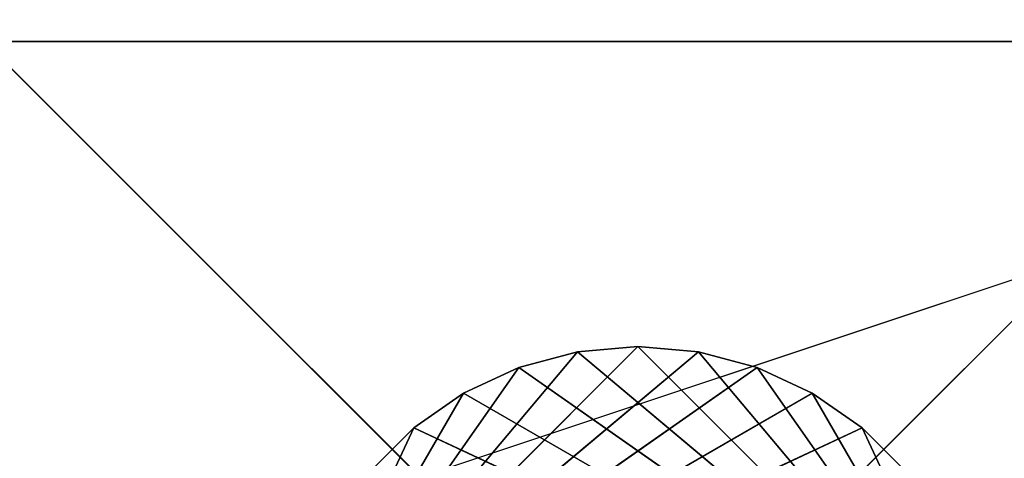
# Model space of a CAD drawing. Extents: x 226 to 378, y -30 to 313.
# Tile 429 of 656: x 258.76 to 261.63, y 225.18 to 226.46. Entities that reach past the tile are written whole.
import ezdxf

# ---------------------------------------------------------------- set-up
doc = ezdxf.new("R2010")
doc.units = 0
doc.header["$LTSCALE"] = 25.4
doc.layers.get('0').update_dxf_attribs({"color": 13, "linetype": 'CONTINUOUS'})
for name, color, linetype in [('_NCL1_16', 2, 'CONTINUOUS'), ('_NCL1_17', 2, 'CONTINUOUS'), ('_NCL1_62', 7, 'CONTINUOUS'), ('_NCL1_63', 3, 'CONTINUOUS')]:
    doc.layers.add(name, color=color, linetype=linetype)

# ---------------------------------------------------------------- blocks, each defined once
blk = doc.blocks.new('EWON_2005CD_4005CD_COSY141')
at = {"layer": '_NCL1_16', "color": 0}
for p, q in [((119.38, 90.17, 29.21), (115.57, 86.36, 29.21)), ((119.38, 90.17, 29.21), (115.57, 86.36, 29.21)), ((119.38, 86.36, 38.1), (115.57, 90.17, 38.1)), ((119.38, 86.36, 38.1), (115.57, 90.17, 38.1)), ((115.57, 86.36, 38.1), (119.38, 86.36, 38.1)), ((119.38, 86.36, 38.1), (115.57, 86.36, 29.21)), ((119.38, 86.36, 29.21), (115.57, 86.36, 29.21)), ((119.38, 86.36, 38.1), (115.57, 86.36, 29.21)), ((119.38, 86.36, 29.21), (115.57, 86.36, 29.21)), ((115.57, 86.36, 38.1), (119.38, 86.36, 38.1))]:
    blk.add_line(p, q, dxfattribs=at)
at = {"layer": '_NCL1_17', "color": 0}
for p, q in [((118.1281, 87.4867, 29.21), (116.459, 88.265, 29.21)), ((118.1281, 87.4867, 29.21), (116.459, 88.265, 29.21)), ((117.983, 87.3851, 29.21), (116.459, 88.265, 29.21)), ((117.983, 87.3851, 29.21), (116.459, 88.265, 29.21)), ((117.8225, 87.3103, 29.21), (116.459, 88.265, 29.21)), ((117.8225, 87.3103, 29.21), (116.459, 88.265, 29.21)), ((117.6514, 87.2644, 29.21), (116.459, 88.265, 29.21)), ((117.6514, 87.2644, 29.21), (116.459, 88.265, 29.21)), ((117.475, 87.249, 29.21), (116.459, 88.265, 29.21)), ((117.475, 87.249, 29.21), (116.459, 88.265, 29.21)), ((117.2986, 87.2644, 29.21), (116.459, 88.265, 29.21)), ((117.2986, 87.2644, 29.21), (116.459, 88.265, 29.21)), ((117.1275, 87.3103, 29.21), (116.459, 88.265, 29.21)), ((117.1275, 87.3103, 29.21), (116.459, 88.265, 29.21)), ((116.967, 87.3851, 29.21), (116.459, 88.265, 29.21)), ((116.967, 87.3851, 29.21), (116.459, 88.265, 29.21)), ((116.8219, 87.4867, 29.21), (116.459, 88.265, 29.21)), ((116.8219, 87.4867, 29.21), (116.459, 88.265, 29.21)), ((118.491, 88.265, 27.94), (116.8219, 87.4867, 27.94)), ((118.491, 88.265, 27.94), (116.8219, 87.4867, 27.94)), ((118.491, 88.265, 27.94), (116.967, 87.3851, 27.94)), ((118.491, 88.265, 27.94), (116.967, 87.3851, 27.94)), ((118.491, 88.265, 27.94), (117.1275, 87.3103, 27.94)), ((118.491, 88.265, 27.94), (117.1275, 87.3103, 27.94)), ((118.491, 88.265, 27.94), (117.2986, 87.2644, 27.94)), ((118.491, 88.265, 27.94), (117.2986, 87.2644, 27.94)), ((118.491, 88.265, 27.94), (117.475, 87.249, 27.94)), ((118.491, 88.265, 27.94), (117.475, 87.249, 27.94)), ((118.491, 88.265, 27.94), (117.6514, 87.2644, 27.94)), ((118.491, 88.265, 27.94), (117.6514, 87.2644, 27.94)), ((118.491, 88.265, 27.94), (117.8225, 87.3103, 27.94)), ((118.491, 88.265, 27.94), (117.8225, 87.3103, 27.94)), ((118.491, 88.265, 27.94), (117.983, 87.3851, 27.94)), ((118.491, 88.265, 27.94), (117.983, 87.3851, 27.94)), ((118.491, 88.265, 27.94), (118.1281, 87.4867, 27.94)), ((118.491, 88.265, 27.94), (118.1281, 87.4867, 27.94)), ((116.8219, 87.4867, 27.94), (116.6967, 87.6119, 27.94)), ((116.6967, 87.6119, 27.94), (116.8219, 87.4867, 29.21)), ((116.6967, 87.6119, 27.94), (116.8219, 87.4867, 29.21)), ((116.6967, 87.6119, 29.21), (116.8219, 87.4867, 29.21)), ((116.8219, 87.4867, 27.94), (116.6967, 87.6119, 27.94)), ((116.6967, 87.6119, 29.21), (116.8219, 87.4867, 29.21)), ((118.2533, 87.6119, 29.21), (118.1281, 87.4867, 27.94)), ((118.1281, 87.4867, 29.21), (118.2533, 87.6119, 29.21)), ((118.2533, 87.6119, 27.94), (118.1281, 87.4867, 27.94)), ((118.2533, 87.6119, 29.21), (118.1281, 87.4867, 27.94)), ((118.2533, 87.6119, 27.94), (118.1281, 87.4867, 27.94)), ((118.1281, 87.4867, 29.21), (118.2533, 87.6119, 29.21)), ((116.967, 87.3851, 29.21), (116.8219, 87.4867, 27.94)), ((116.8219, 87.4867, 27.94), (116.8219, 87.4867, 29.21)), ((116.8219, 87.4867, 29.21), (116.967, 87.3851, 29.21)), ((116.967, 87.3851, 27.94), (116.8219, 87.4867, 27.94)), ((116.967, 87.3851, 29.21), (116.8219, 87.4867, 27.94)), ((116.8219, 87.4867, 27.94), (116.8219, 87.4867, 29.21)), ((116.967, 87.3851, 27.94), (116.8219, 87.4867, 27.94)), ((116.8219, 87.4867, 29.21), (116.967, 87.3851, 29.21)), ((118.1281, 87.4867, 27.94), (117.983, 87.3851, 27.94)), ((117.983, 87.3851, 27.94), (118.1281, 87.4867, 29.21)), ((117.983, 87.3851, 27.94), (118.1281, 87.4867, 29.21)), ((117.983, 87.3851, 29.21), (118.1281, 87.4867, 29.21)), ((118.1281, 87.4867, 27.94), (117.983, 87.3851, 27.94)), ((117.983, 87.3851, 29.21), (118.1281, 87.4867, 29.21)), ((118.1281, 87.4867, 27.94), (118.1281, 87.4867, 29.21)), ((118.1281, 87.4867, 27.94), (118.1281, 87.4867, 29.21)), ((117.1275, 87.3103, 27.94), (116.967, 87.3851, 27.94)), ((116.967, 87.3851, 27.94), (117.1275, 87.3103, 29.21)), ((116.967, 87.3851, 29.21), (116.967, 87.3851, 27.94)), ((116.967, 87.3851, 27.94), (117.1275, 87.3103, 29.21)), ((116.967, 87.3851, 29.21), (116.967, 87.3851, 27.94)), ((116.967, 87.3851, 29.21), (117.1275, 87.3103, 29.21)), ((117.1275, 87.3103, 27.94), (116.967, 87.3851, 27.94)), ((116.967, 87.3851, 29.21), (117.1275, 87.3103, 29.21)), ((117.983, 87.3851, 29.21), (117.8225, 87.3103, 27.94)), ((117.8225, 87.3103, 29.21), (117.983, 87.3851, 29.21)), ((117.983, 87.3851, 27.94), (117.8225, 87.3103, 27.94)), ((117.983, 87.3851, 29.21), (117.8225, 87.3103, 27.94)), ((117.983, 87.3851, 27.94), (117.8225, 87.3103, 27.94)), ((117.8225, 87.3103, 29.21), (117.983, 87.3851, 29.21)), ((117.983, 87.3851, 29.21), (117.983, 87.3851, 27.94)), ((117.983, 87.3851, 29.21), (117.983, 87.3851, 27.94)), ((117.2986, 87.2644, 29.21), (117.1275, 87.3103, 27.94)), ((117.1275, 87.3103, 27.94), (117.1275, 87.3103, 29.21)), ((117.1275, 87.3103, 29.21), (117.2986, 87.2644, 29.21)), ((117.2986, 87.2644, 27.94), (117.1275, 87.3103, 27.94)), ((117.2986, 87.2644, 29.21), (117.1275, 87.3103, 27.94)), ((117.1275, 87.3103, 27.94), (117.1275, 87.3103, 29.21)), ((117.2986, 87.2644, 27.94), (117.1275, 87.3103, 27.94)), ((117.1275, 87.3103, 29.21), (117.2986, 87.2644, 29.21)), ((117.8225, 87.3103, 27.94), (117.6514, 87.2644, 27.94)), ((117.6514, 87.2644, 27.94), (117.8225, 87.3103, 29.21)), ((117.6514, 87.2644, 27.94), (117.8225, 87.3103, 29.21)), ((117.6514, 87.2644, 29.21), (117.8225, 87.3103, 29.21)), ((117.8225, 87.3103, 27.94), (117.6514, 87.2644, 27.94)), ((117.6514, 87.2644, 29.21), (117.8225, 87.3103, 29.21)), ((117.8225, 87.3103, 27.94), (117.8225, 87.3103, 29.21)), ((117.8225, 87.3103, 27.94), (117.8225, 87.3103, 29.21)), ((117.475, 87.249, 27.94), (117.2986, 87.2644, 27.94)), ((117.2986, 87.2644, 27.94), (117.475, 87.249, 29.21)), ((117.2986, 87.2644, 29.21), (117.2986, 87.2644, 27.94)), ((117.2986, 87.2644, 27.94), (117.475, 87.249, 29.21)), ((117.2986, 87.2644, 29.21), (117.2986, 87.2644, 27.94)), ((117.2986, 87.2644, 29.21), (117.475, 87.249, 29.21)), ((117.475, 87.249, 27.94), (117.2986, 87.2644, 27.94)), ((117.2986, 87.2644, 29.21), (117.475, 87.249, 29.21)), ((117.6514, 87.2644, 29.21), (117.475, 87.249, 27.94)), ((117.475, 87.249, 29.21), (117.6514, 87.2644, 29.21)), ((117.6514, 87.2644, 27.94), (117.475, 87.249, 27.94)), ((117.6514, 87.2644, 29.21), (117.475, 87.249, 27.94)), ((117.6514, 87.2644, 27.94), (117.475, 87.249, 27.94)), ((117.475, 87.249, 29.21), (117.6514, 87.2644, 29.21)), ((117.6514, 87.2644, 29.21), (117.6514, 87.2644, 27.94)), ((117.6514, 87.2644, 29.21), (117.6514, 87.2644, 27.94)), ((117.475, 87.249, 27.94), (117.475, 87.249, 29.21)), ((117.475, 87.249, 27.94), (117.475, 87.249, 29.21))]:
    blk.add_line(p, q, dxfattribs=at)
at = {"layer": '_NCL1_62', "color": 0}
for p, q in [((114.3, 86.36, 38.1), (121.92, 88.9, 38.1)), ((114.3, 86.36, 38.1), (121.92, 88.9, 38.1)), ((119.38, 86.36, 27.94), (114.3, 86.36, 27.94)), ((124.46, 86.36, 38.1), (114.3, 86.36, 38.1)), ((114.3, 86.36, 38.1), (124.46, 86.36, 33.02)), ((119.38, 86.36, 27.94), (114.3, 86.36, 27.94)), ((119.38, 86.36, 27.94), (114.3, 86.36, 38.1)), ((119.38, 86.36, 27.94), (114.3, 86.36, 38.1)), ((114.3, 86.36, 38.1), (124.46, 86.36, 33.02)), ((124.46, 86.36, 38.1), (114.3, 86.36, 38.1))]:
    blk.add_line(p, q, dxfattribs=at)
at = {"layer": '_NCL1_16', "color": 2}
mesh = blk.add_polyface(dxfattribs=at)
corners = [(119.38, 90.17, 29.21), (115.57, 86.36, 29.21), (119.38, 86.36, 29.21)]
mesh.append_faces([[corners[k] for k in face] for face in [(0, 1, 2)]], dxfattribs={"color": 2})
mesh = blk.add_polyface(dxfattribs=at)
corners = [(119.38, 90.17, 29.21), (115.57, 90.17, 29.21), (115.57, 86.36, 29.21)]
mesh.append_faces([[corners[k] for k in face] for face in [(0, 1, 2)]], dxfattribs={"color": 2})
mesh = blk.add_polyface(dxfattribs=at)
corners = [(119.38, 86.36, 38.1), (115.57, 90.17, 38.1), (119.38, 90.17, 38.1)]
mesh.append_faces([[corners[k] for k in face] for face in [(0, 1, 2)]], dxfattribs={"color": 2})
mesh = blk.add_polyface(dxfattribs=at)
corners = [(119.38, 86.36, 38.1), (115.57, 86.36, 38.1), (115.57, 90.17, 38.1)]
mesh.append_faces([[corners[k] for k in face] for face in [(0, 1, 2)]], dxfattribs={"color": 2})
mesh = blk.add_polyface(dxfattribs=at)
corners = [(119.38, 86.36, 38.1), (115.57, 86.36, 29.21), (115.57, 86.36, 38.1)]
mesh.append_faces([[corners[k] for k in face] for face in [(0, 1, 2)]], dxfattribs={"color": 2})
mesh = blk.add_polyface(dxfattribs=at)
corners = [(119.38, 86.36, 38.1), (119.38, 86.36, 29.21), (115.57, 86.36, 29.21)]
mesh.append_faces([[corners[k] for k in face] for face in [(0, 1, 2)]], dxfattribs={"color": 2})
at = {"layer": '_NCL1_17', "color": 2}
mesh = blk.add_polyface(dxfattribs=at)
corners = [(118.2533, 87.6119, 29.21), (118.1281, 87.4867, 29.21), (116.459, 88.265, 29.21)]
mesh.append_faces([[corners[k] for k in face] for face in [(0, 1, 2)]], dxfattribs={"color": 2})
mesh = blk.add_polyface(dxfattribs=at)
corners = [(118.1281, 87.4867, 29.21), (117.983, 87.3851, 29.21), (116.459, 88.265, 29.21)]
mesh.append_faces([[corners[k] for k in face] for face in [(0, 1, 2)]], dxfattribs={"color": 2})
mesh = blk.add_polyface(dxfattribs=at)
corners = [(117.983, 87.3851, 29.21), (117.8225, 87.3103, 29.21), (116.459, 88.265, 29.21)]
mesh.append_faces([[corners[k] for k in face] for face in [(0, 1, 2)]], dxfattribs={"color": 2})
mesh = blk.add_polyface(dxfattribs=at)
corners = [(117.8225, 87.3103, 29.21), (117.6514, 87.2644, 29.21), (116.459, 88.265, 29.21)]
mesh.append_faces([[corners[k] for k in face] for face in [(0, 1, 2)]], dxfattribs={"color": 2})
mesh = blk.add_polyface(dxfattribs=at)
corners = [(117.6514, 87.2644, 29.21), (117.475, 87.249, 29.21), (116.459, 88.265, 29.21)]
mesh.append_faces([[corners[k] for k in face] for face in [(0, 1, 2)]], dxfattribs={"color": 2})
mesh = blk.add_polyface(dxfattribs=at)
corners = [(117.475, 87.249, 29.21), (117.2986, 87.2644, 29.21), (116.459, 88.265, 29.21)]
mesh.append_faces([[corners[k] for k in face] for face in [(0, 1, 2)]], dxfattribs={"color": 2})
mesh = blk.add_polyface(dxfattribs=at)
corners = [(117.2986, 87.2644, 29.21), (117.1275, 87.3103, 29.21), (116.459, 88.265, 29.21)]
mesh.append_faces([[corners[k] for k in face] for face in [(0, 1, 2)]], dxfattribs={"color": 2})
mesh = blk.add_polyface(dxfattribs=at)
corners = [(117.1275, 87.3103, 29.21), (116.967, 87.3851, 29.21), (116.459, 88.265, 29.21)]
mesh.append_faces([[corners[k] for k in face] for face in [(0, 1, 2)]], dxfattribs={"color": 2})
mesh = blk.add_polyface(dxfattribs=at)
corners = [(116.967, 87.3851, 29.21), (116.8219, 87.4867, 29.21), (116.459, 88.265, 29.21)]
mesh.append_faces([[corners[k] for k in face] for face in [(0, 1, 2)]], dxfattribs={"color": 2})
mesh = blk.add_polyface(dxfattribs=at)
corners = [(116.8219, 87.4867, 29.21), (116.6967, 87.6119, 29.21), (116.459, 88.265, 29.21)]
mesh.append_faces([[corners[k] for k in face] for face in [(0, 1, 2)]], dxfattribs={"color": 2})
mesh = blk.add_polyface(dxfattribs=at)
corners = [(118.491, 88.265, 27.94), (116.6967, 87.6119, 27.94), (116.8219, 87.4867, 27.94)]
mesh.append_faces([[corners[k] for k in face] for face in [(0, 1, 2)]], dxfattribs={"color": 2})
mesh = blk.add_polyface(dxfattribs=at)
corners = [(118.491, 88.265, 27.94), (116.8219, 87.4867, 27.94), (116.967, 87.3851, 27.94)]
mesh.append_faces([[corners[k] for k in face] for face in [(0, 1, 2)]], dxfattribs={"color": 2})
mesh = blk.add_polyface(dxfattribs=at)
corners = [(118.491, 88.265, 27.94), (116.967, 87.3851, 27.94), (117.1275, 87.3103, 27.94)]
mesh.append_faces([[corners[k] for k in face] for face in [(0, 1, 2)]], dxfattribs={"color": 2})
mesh = blk.add_polyface(dxfattribs=at)
corners = [(118.491, 88.265, 27.94), (117.1275, 87.3103, 27.94), (117.2986, 87.2644, 27.94)]
mesh.append_faces([[corners[k] for k in face] for face in [(0, 1, 2)]], dxfattribs={"color": 2})
mesh = blk.add_polyface(dxfattribs=at)
corners = [(118.491, 88.265, 27.94), (117.2986, 87.2644, 27.94), (117.475, 87.249, 27.94)]
mesh.append_faces([[corners[k] for k in face] for face in [(0, 1, 2)]], dxfattribs={"color": 2})
mesh = blk.add_polyface(dxfattribs=at)
corners = [(118.491, 88.265, 27.94), (117.475, 87.249, 27.94), (117.6514, 87.2644, 27.94)]
mesh.append_faces([[corners[k] for k in face] for face in [(0, 1, 2)]], dxfattribs={"color": 2})
mesh = blk.add_polyface(dxfattribs=at)
corners = [(118.491, 88.265, 27.94), (117.6514, 87.2644, 27.94), (117.8225, 87.3103, 27.94)]
mesh.append_faces([[corners[k] for k in face] for face in [(0, 1, 2)]], dxfattribs={"color": 2})
mesh = blk.add_polyface(dxfattribs=at)
corners = [(118.491, 88.265, 27.94), (117.8225, 87.3103, 27.94), (117.983, 87.3851, 27.94)]
mesh.append_faces([[corners[k] for k in face] for face in [(0, 1, 2)]], dxfattribs={"color": 2})
mesh = blk.add_polyface(dxfattribs=at)
corners = [(118.491, 88.265, 27.94), (117.983, 87.3851, 27.94), (118.1281, 87.4867, 27.94)]
mesh.append_faces([[corners[k] for k in face] for face in [(0, 1, 2)]], dxfattribs={"color": 2})
mesh = blk.add_polyface(dxfattribs=at)
corners = [(118.491, 88.265, 27.94), (118.1281, 87.4867, 27.94), (118.2533, 87.6119, 27.94)]
mesh.append_faces([[corners[k] for k in face] for face in [(0, 1, 2)]], dxfattribs={"color": 2})
mesh = blk.add_polyface(dxfattribs=at)
corners = [(116.6967, 87.6119, 27.94), (116.8219, 87.4867, 29.21), (116.8219, 87.4867, 27.94)]
mesh.append_faces([[corners[k] for k in face] for face in [(0, 1, 2)]], dxfattribs={"color": 2})
mesh = blk.add_polyface(dxfattribs=at)
corners = [(116.6967, 87.6119, 29.21), (116.8219, 87.4867, 29.21), (116.6967, 87.6119, 27.94)]
mesh.append_faces([[corners[k] for k in face] for face in [(0, 1, 2)]], dxfattribs={"color": 2})
mesh = blk.add_polyface(dxfattribs=at)
corners = [(118.2533, 87.6119, 29.21), (118.1281, 87.4867, 27.94), (118.1281, 87.4867, 29.21)]
mesh.append_faces([[corners[k] for k in face] for face in [(0, 1, 2)]], dxfattribs={"color": 2})
mesh = blk.add_polyface(dxfattribs=at)
corners = [(118.2533, 87.6119, 27.94), (118.1281, 87.4867, 27.94), (118.2533, 87.6119, 29.21)]
mesh.append_faces([[corners[k] for k in face] for face in [(0, 1, 2)]], dxfattribs={"color": 2})
mesh = blk.add_polyface(dxfattribs=at)
corners = [(116.967, 87.3851, 29.21), (116.8219, 87.4867, 27.94), (116.8219, 87.4867, 29.21)]
mesh.append_faces([[corners[k] for k in face] for face in [(0, 1, 2)]], dxfattribs={"color": 2})
mesh = blk.add_polyface(dxfattribs=at)
corners = [(116.967, 87.3851, 29.21), (116.967, 87.3851, 27.94), (116.8219, 87.4867, 27.94)]
mesh.append_faces([[corners[k] for k in face] for face in [(0, 1, 2)]], dxfattribs={"color": 2})
mesh = blk.add_polyface(dxfattribs=at)
corners = [(118.1281, 87.4867, 29.21), (118.1281, 87.4867, 27.94), (117.983, 87.3851, 27.94)]
mesh.append_faces([[corners[k] for k in face] for face in [(0, 1, 2)]], dxfattribs={"color": 2})
mesh = blk.add_polyface(dxfattribs=at)
corners = [(118.1281, 87.4867, 29.21), (117.983, 87.3851, 27.94), (117.983, 87.3851, 29.21)]
mesh.append_faces([[corners[k] for k in face] for face in [(0, 1, 2)]], dxfattribs={"color": 2})
mesh = blk.add_polyface(dxfattribs=at)
corners = [(117.1275, 87.3103, 29.21), (117.1275, 87.3103, 27.94), (116.967, 87.3851, 27.94)]
mesh.append_faces([[corners[k] for k in face] for face in [(0, 1, 2)]], dxfattribs={"color": 2})
mesh = blk.add_polyface(dxfattribs=at)
corners = [(117.1275, 87.3103, 29.21), (116.967, 87.3851, 27.94), (116.967, 87.3851, 29.21)]
mesh.append_faces([[corners[k] for k in face] for face in [(0, 1, 2)]], dxfattribs={"color": 2})
mesh = blk.add_polyface(dxfattribs=at)
corners = [(117.983, 87.3851, 29.21), (117.8225, 87.3103, 27.94), (117.8225, 87.3103, 29.21)]
mesh.append_faces([[corners[k] for k in face] for face in [(0, 1, 2)]], dxfattribs={"color": 2})
mesh = blk.add_polyface(dxfattribs=at)
corners = [(117.983, 87.3851, 29.21), (117.983, 87.3851, 27.94), (117.8225, 87.3103, 27.94)]
mesh.append_faces([[corners[k] for k in face] for face in [(0, 1, 2)]], dxfattribs={"color": 2})
mesh = blk.add_polyface(dxfattribs=at)
corners = [(117.2986, 87.2644, 29.21), (117.1275, 87.3103, 27.94), (117.1275, 87.3103, 29.21)]
mesh.append_faces([[corners[k] for k in face] for face in [(0, 1, 2)]], dxfattribs={"color": 2})
mesh = blk.add_polyface(dxfattribs=at)
corners = [(117.2986, 87.2644, 29.21), (117.2986, 87.2644, 27.94), (117.1275, 87.3103, 27.94)]
mesh.append_faces([[corners[k] for k in face] for face in [(0, 1, 2)]], dxfattribs={"color": 2})
mesh = blk.add_polyface(dxfattribs=at)
corners = [(117.8225, 87.3103, 29.21), (117.8225, 87.3103, 27.94), (117.6514, 87.2644, 27.94)]
mesh.append_faces([[corners[k] for k in face] for face in [(0, 1, 2)]], dxfattribs={"color": 2})
mesh = blk.add_polyface(dxfattribs=at)
corners = [(117.8225, 87.3103, 29.21), (117.6514, 87.2644, 27.94), (117.6514, 87.2644, 29.21)]
mesh.append_faces([[corners[k] for k in face] for face in [(0, 1, 2)]], dxfattribs={"color": 2})
mesh = blk.add_polyface(dxfattribs=at)
corners = [(117.475, 87.249, 29.21), (117.475, 87.249, 27.94), (117.2986, 87.2644, 27.94)]
mesh.append_faces([[corners[k] for k in face] for face in [(0, 1, 2)]], dxfattribs={"color": 2})
mesh = blk.add_polyface(dxfattribs=at)
corners = [(117.475, 87.249, 29.21), (117.2986, 87.2644, 27.94), (117.2986, 87.2644, 29.21)]
mesh.append_faces([[corners[k] for k in face] for face in [(0, 1, 2)]], dxfattribs={"color": 2})
mesh = blk.add_polyface(dxfattribs=at)
corners = [(117.6514, 87.2644, 29.21), (117.475, 87.249, 27.94), (117.475, 87.249, 29.21)]
mesh.append_faces([[corners[k] for k in face] for face in [(0, 1, 2)]], dxfattribs={"color": 2})
mesh = blk.add_polyface(dxfattribs=at)
corners = [(117.6514, 87.2644, 29.21), (117.6514, 87.2644, 27.94), (117.475, 87.249, 27.94)]
mesh.append_faces([[corners[k] for k in face] for face in [(0, 1, 2)]], dxfattribs={"color": 2})
at = {"layer": '_NCL1_62', "color": 7}
mesh = blk.add_polyface(dxfattribs=at)
corners = [(121.92, 148.59, 38.1), (114.3, 151.13, 38.1), (114.3, 86.36, 38.1)]
mesh.append_faces([[corners[k] for k in face] for face in [(0, 1, 2)]], dxfattribs={"color": 7})
mesh = blk.add_polyface(dxfattribs=at)
corners = [(121.92, 148.59, 38.1), (114.3, 86.36, 38.1), (121.92, 88.9, 38.1)]
mesh.append_faces([[corners[k] for k in face] for face in [(0, 1, 2)]], dxfattribs={"color": 7})
mesh = blk.add_polyface(dxfattribs=at)
corners = [(124.46, 86.36, 38.1), (121.92, 88.9, 38.1), (114.3, 86.36, 38.1)]
mesh.append_faces([[corners[k] for k in face] for face in [(0, 1, 2)]], dxfattribs={"color": 7})
mesh = blk.add_polyface(dxfattribs=at)
corners = [(119.38, 20.32, 27.94), (114.3, 86.36, 27.94), (45.72, 50.8, 27.94)]
mesh.append_faces([[corners[k] for k in face] for face in [(0, 1, 2)]], dxfattribs={"color": 7})
mesh = blk.add_polyface(dxfattribs=at)
corners = [(119.38, 86.36, 27.94), (114.3, 86.36, 27.94), (119.38, 20.32, 27.94)]
mesh.append_faces([[corners[k] for k in face] for face in [(0, 1, 2)]], dxfattribs={"color": 7})
mesh = blk.add_polyface(dxfattribs=at)
corners = [(114.3, 86.36, 38.1), (124.46, 86.36, 33.02), (124.46, 86.36, 38.1)]
mesh.append_faces([[corners[k] for k in face] for face in [(0, 1, 2)]], dxfattribs={"color": 7})
mesh = blk.add_polyface(dxfattribs=at)
corners = [(114.3, 86.36, 38.1), (114.3, 86.36, 27.94), (119.38, 86.36, 27.94)]
mesh.append_faces([[corners[k] for k in face] for face in [(0, 1, 2)]], dxfattribs={"color": 7})
mesh = blk.add_polyface(dxfattribs=at)
corners = [(114.3, 86.36, 38.1), (119.38, 86.36, 27.94), (124.46, 86.36, 33.02)]
mesh.append_faces([[corners[k] for k in face] for face in [(0, 1, 2)]], dxfattribs={"color": 7})
at = {"layer": '_NCL1_63', "color": 3}
mesh = blk.add_polyface(dxfattribs=at)
corners = [(120.2508, 66.04, 295.91), (106.68, 116.5225, 295.91), (120.2508, 172.72, 295.91)]
mesh.append_faces([[corners[k] for k in face] for face in [(0, 1, 2)]], dxfattribs={"color": 3})
mesh = blk.add_polyface(dxfattribs=at)
corners = [(120.2508, 66.04, 295.91), (106.68, 98.7425, 295.91), (106.68, 116.5225, 295.91)]
mesh.append_faces([[corners[k] for k in face] for face in [(0, 1, 2)]], dxfattribs={"color": 3})
mesh = blk.add_polyface(dxfattribs=at)
corners = [(120.2508, 66.04, 295.91), (106.68, 89.408, 295.91), (106.68, 98.7425, 295.91)]
mesh.append_faces([[corners[k] for k in face] for face in [(0, 1, 2)]], dxfattribs={"color": 3})
mesh = blk.add_polyface(dxfattribs=at)
corners = [(120.2508, 66.04, 295.91), (100.4921, 71.6412, 295.91), (106.68, 89.408, 295.91)]
mesh.append_faces([[corners[k] for k in face] for face in [(0, 1, 2)]], dxfattribs={"color": 3})

msp = doc.modelspace()

# ---------------------------------------------------------------- block references
at = {"color": 0, "rotation": 179.9999999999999}
msp.add_blockref('EWON_2005CD_4005CD_COSY141', (378.0374, 312.7553), dxfattribs=at)

doc.saveas('drawing.dxf')
